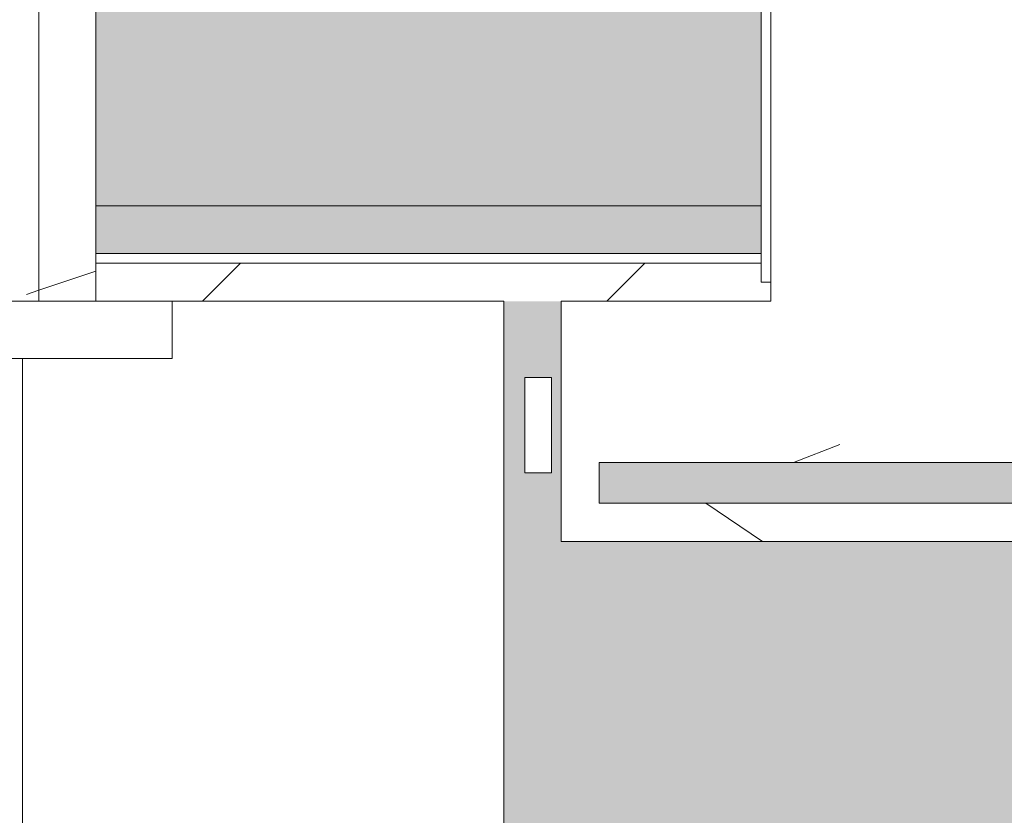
# Model space of a CAD drawing. Header units: millimetres. Extents: x 5980700 to 6194397, y -12939 to 2351883.
# Tile 466 of 587: x 6100236 to 6100495, y -2041 to -1832. Entities that reach past the tile are written whole.
import ezdxf

# ---------------------------------------------------------------- set-up
doc = ezdxf.new("R2010")
doc.units = ezdxf.units.MM
for name, color, linetype, lineweight in [('A-DOOR', 31, 'Continuous', 9), ('A-DOOR-OPNG', 31, 'Continuous', 9), ('A-FLOR-PATT', 8, 'Continuous', 18), ('A-WALL', 113, 'Continuous', 18), ('A-WALL-PATT', 111, 'Continuous', 25), ('S-COLS', 52, 'Continuous', 9)]:
    doc.layers.add(name, color=color, linetype=linetype, lineweight=lineweight)
pattern_1 = [(36.87, (7324.785, -2254.841), (-1249.498511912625, -833.0022321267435), [208.25, -1874.25]), (26.565, (7074.885, -2129.891), (416.5006794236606, 416.5003825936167), [465.661, -465.661]), (18.435, (7074.885, -1921.641), (832.9995359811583, 416.5008561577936), [263.418, -1053.671])]

# ---------------------------------------------------------------- blocks, each defined once
blk = doc.blocks.new('FX-ESQ-INT_PORTA_VISOR-1FL - 92x210cm_100x215cm-1FL-MAD-3_0cmFolha_Maçaneta 01-4268320-PLANTA DE CAIMENTO DE PISOS - 1 PAV_')
at = {"layer": 'A-DOOR', "lineweight": 5}
h = blk.add_hatch(dxfattribs=at)
h.set_pattern_fill('FP_241', color=256, style=0, pattern_type=2)
h.set_pattern_definition(pattern_1)
h.paths.add_polyline_path([(484.9999999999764, 67.50000000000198), (459.9999999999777, 67.50000000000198), (459.999999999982, 37.50000000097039), (449.9999999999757, 37.50000000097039), (449.9999999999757, -67.50000000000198), (484.9999999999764, -67.50000000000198), (484.9999999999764, 57.49999999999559)])
h.paths.add_polyline_path([(-470.0000000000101, 67.50000000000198), (-485.0000000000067, 67.50000000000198), (-485.0000000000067, -67.50000000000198), (-450.0000000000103, -67.50000000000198), (-450.0000000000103, 37.50000000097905), (-460.0000000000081, 37.50000000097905), (-460.0000000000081, 67.50000000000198), (-468.8904034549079, 67.50000000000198)])
at = {"layer": 'A-DOOR-OPNG', "lineweight": 5}
h = blk.add_hatch(dxfattribs=at)
h.set_pattern_fill('FP_241', color=256, style=0, pattern_type=2)
h.set_pattern_definition(pattern_1)
h.paths.add_polyline_path([(499.9999999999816, 67.50000000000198), (484.9999999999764, 67.50000000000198), (484.9999999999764, -67.50000000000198), (499.9999841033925, -67.50000000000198), (499.9999999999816, 57.49999999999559)])
h.paths.add_polyline_path([(-485.0000000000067, 67.50000000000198), (-499.9999999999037, 67.50000000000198), (-500.0000000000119, -67.50000000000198), (-485.0000000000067, -67.50000000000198), (-485.0000000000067, 56.07449794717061)])
at = {"layer": 'A-DOOR', "color": 250, "lineweight": 5}
for p, q in [((-470.0000000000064, 82.50000000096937), (-520.0000000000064, 82.50000000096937)), ((-520.0000000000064, 82.50000000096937), (-520.0000000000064, 67.5000000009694)), ((-520.0000000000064, 67.5000000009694), (-470.0000000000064, 67.5000000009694)), ((-485.0000000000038, 67.50000000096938), (-500.0000000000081, 67.50000000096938)), ((-500.0000000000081, 67.50000000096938), (-500.0000000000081, -67.49999999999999)), ((-485.0000000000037, -67.5), (-485.0000000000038, 67.50000000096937)), ((-460.0000000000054, 67.500000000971), (-485.0000000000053, 67.50000000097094)), ((-485.0000000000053, 67.50000000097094), (-485.0000000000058, -67.4999999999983))]:
    blk.add_line(p, q, dxfattribs=at)
blk = doc.blocks.new('_ARQPWR_Pilar perfil I - _TP01-V232-PLANTA DE CAIMENTO DE PISOS - 1 PAV_')
at = {"layer": 'S-COLS', "lineweight": 5}
blk.add_hatch(color=256, dxfattribs=at).paths.add_polyline_path([(0.8845417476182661, -123.0000000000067), (128.0000000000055, -123.0000000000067), (127.9963650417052, -112.3000000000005), (16.04379473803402, -112.2974296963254), (8.483957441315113, -109.1660425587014), (5.350000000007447, -101.6000000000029), (5.352570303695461, 101.6062052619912), (8.483957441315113, 109.1660425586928), (16.05000000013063, 112.3000000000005), (128.0000000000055, 112.3000000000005), (127.9959809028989, 122.9996158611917), (-127.9999999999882, 122.999999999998), (-127.9999999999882, 112.3000000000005), (-16.04999999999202, 112.3000000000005), (-8.483957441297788, 109.1660425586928), (-5.34999999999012, 101.5999999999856), (-5.34999999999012, -101.6000000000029), (-8.483957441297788, -109.1660425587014), (-17.99808180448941, -112.486194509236), (-17.99808180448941, -123.0000000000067), (-5.34999999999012, -123.0000000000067)])
at = {"layer": 'S-COLS', "color": 90, "lineweight": 5}
for p, q in [((127.9999999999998, 123.0000000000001), (-128.0000000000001, 123.0000000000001)), ((-128.0000000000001, 123.0000000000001), (-128.0000000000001, 112.3000000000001)), ((127.9999999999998, 112.3000000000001), (127.9999999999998, 123.0000000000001)), ((-128.0000000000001, 112.3000000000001), (-16.05000000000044, 112.3000000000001)), ((16.04999999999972, 112.3000000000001), (127.9999999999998, 112.3000000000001)), ((-5.350000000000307, 101.6000000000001), (-5.350000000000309, -101.5999999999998)), ((5.349999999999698, -101.6), (5.349999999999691, 101.6)), ((-16.05000000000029, -112.3), (-17.99808180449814, -112.3)), ((127.9999999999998, -112.3), (16.04999999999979, -112.3)), ((127.9999999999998, -123), (127.9999999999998, -112.3)), ((-17.99808180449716, -123), (127.9999999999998, -123))]:
    blk.add_line(p, q, dxfattribs=at)
for centre, radius, start, end in [((-16.05000000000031, 101.6000000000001), 10.70000000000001, 3.307776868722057e-13, 90.00000000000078), ((16.04999999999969, 101.6000000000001), 10.69999999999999, 90.00000000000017, 180.0000000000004), ((-16.05000000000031, -101.6), 10.7, 270, 7.887775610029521e-13), ((16.04999999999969, -101.6), 10.70000000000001, 180.0000000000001, 270.0000000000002)]:
    blk.add_arc(centre, radius, start, end, dxfattribs=at)
blk = doc.blocks.new('FX-PNC-PILAR-TP3 - FX-PNC-PILAR-TP01-4319920-PLANTA DE CAIMENTO DE PISOS - 1 PAV_')
at = {"layer": 'A-WALL-PATT', "lineweight": 5}
h = blk.add_hatch(dxfattribs=at)
h.set_pattern_fill('FP_108', color=135, style=0, pattern_type=2)
h.set_pattern_definition([(49.99999999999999, (2e-05, -3e-05), (364.3679291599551, -31.87829433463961), [38.1, -419.1]), (355, (2e-05, -3e-05), (-70.48585119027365, 382.1133031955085), [30.48, -335.28]), (100.451, (30.364, -2.657), (293.8850033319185, 350.2333756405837), [32.38, -356.18]), (46.184, (2e-05, 101.6), (542.1584806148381, -84.08582678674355), [57.15, -628.65]), (96.636, (45.18, 94.59299999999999), (474.8048986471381, 494.8554198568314), [48.57, -534.27]), (351.184, (2e-05, 101.6), (474.8101998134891, 494.8500824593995), [45.72, -502.92]), (21, (50.8, 76.2), (303.2284677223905, -204.530461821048), [38.1, -419.1]), (326, (50.8, 76.2), (123.6038908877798, 368.3760440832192), [30.48, -335.28]), (71.45100000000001, (76.069, 59.15600000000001), (426.8341253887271, 163.8427355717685), [32.38, -356.18]), (37.50000000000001, (2e-05, -3e-05), (6.176645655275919, 169.1101515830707), [16.764, -314.452, 16.764, -323.596, -336.55]), (37.50000000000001, (2e-05, -3e-05), (6.176645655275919, 169.1101515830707), [-671.576, 16.764, -319.786]), (7.499999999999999, (2e-05, -3e-05), (133.63887623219, 200.3614940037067), [16.764, -177.292, 16.764, -306.832, -128.27]), (7.499999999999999, (2e-05, -3e-05), (133.63887623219, 200.3614940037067), [-517.6519999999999, 16.764, -111.506]), (327.5, (-113.284, -3e-05), (271.1818188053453, -11.45836264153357), [16.764, -110.236, 16.764, -379.476, -525.78]), (327.5, (-113.284, -3e-05), (271.1818188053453, -11.45836264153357), [-523.24, 16.764, -509.016]), (317.5, (-164.084, -3e-05), (296.2585102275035, 50.85284694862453), [16.764, -148.336, 16.764, -246.38, -373.38]), (317.5, (-164.084, -3e-05), (296.2585102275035, 50.85284694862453), [-428.244, 16.764, -356.616])])
h.paths.add_polyline_path([(8389.379718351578, -1968.841821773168), (8389.379718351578, -1702.841821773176), (8113.379718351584, -1702.841821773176), (8113.37971835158, -1770.841032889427), (8168.385271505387, -1770.841032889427), (8168.385271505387, -1905.841032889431), (8113.379718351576, -1905.841032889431), (8113.379718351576, -1968.841821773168), (8383.385271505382, -1968.841821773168)])
h.paths.add_polyline_path([(8142.134328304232, -1958.841849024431), (8123.383353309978, -1958.841821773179), (8123.383353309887, -1948.141821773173), (8235.333353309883, -1948.141821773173), (8242.899395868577, -1945.007864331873), (8246.033353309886, -1937.441821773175), (8245.384289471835, -1732.674843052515), (8242.899395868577, -1726.675779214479), (8235.333353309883, -1723.541821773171), (8123.383353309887, -1723.541821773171), (8123.383353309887, -1712.841821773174), (8379.38335330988, -1712.841821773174), (8379.379718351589, -1723.541821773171), (8267.4271480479, -1723.544392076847), (8259.86731075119, -1726.675779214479), (8256.733353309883, -1734.241821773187), (8257.382417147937, -1939.008800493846), (8259.86731075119, -1945.007864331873), (8267.431595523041, -1948.141093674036), (8379.38335330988, -1948.149346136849), (8379.379718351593, -1958.841821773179), (8147.731617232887, -1958.841849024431)])
at = {"layer": 'A-WALL', "color": 130, "lineweight": 9}
blk.add_line((8168.385271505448, -1770.841032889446), (8168.385271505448, -1900.841032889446), dxfattribs=at)
at = {"layer": 'A-WALL', "color": 250, "lineweight": 5}
for p, q in [((8168.385271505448, -1900.841032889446), (8168.385271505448, -1905.841032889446)), ((8168.385271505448, -1905.841032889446), (8113.379718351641, -1905.841032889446))]:
    blk.add_line(p, q, dxfattribs=at)
blk = doc.blocks.new('BE-PMSa-MOD-ARQ-CONEXAODOFUTURO-EX-000-R_rvt-2-PLANTA DE CAIMENTO DE PISOS - 1 PAV_')
at = {"layer": 'A-FLOR-PATT', "lineweight": 5}
h = blk.add_hatch(dxfattribs=at)
h.set_pattern_fill('FP_2', color=135, style=0, pattern_type=2)
h.set_pattern_definition([(0, (0, 0), (812.8, 203.2), [33.528, -576.072, 33.528, -576.072, -3251.2]), (0, (0, 0), (812.8, 203.2), [-1219.2, 33.528, -1185.672, 33.528, -576.072, -1422.4]), (0, (0, 0), (812.8, 203.2), [-3048, 33.528, -372.872, 33.528, -982.472]), (120, (304.8, 101.6), (-582.3763620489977, 602.3054481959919), [33.52799999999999, -576.0719999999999, 33.52799999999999, -576.0719999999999, -3251.199999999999]), (120, (304.8, 101.6), (-582.3763620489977, 602.3054481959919), [-1219.2, 33.52799999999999, -1185.672, 33.52799999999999, -576.0719999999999, -1422.4]), (120, (304.8, 101.6), (-582.3763620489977, 602.3054481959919), [-3048, 33.52799999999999, -372.8719999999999, 33.52799999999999, -982.4719999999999]), (240, (406.4, 508), (-230.4236379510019, -805.5054481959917), [33.528, -576.072, 33.528, -576.072, -3251.2]), (240, (406.4, 508), (-230.4236379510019, -805.5054481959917), [-1219.2, 33.528, -1185.672, 33.528, -576.072, -1422.4]), (240, (406.4, 508), (-230.4236379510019, -805.5054481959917), [-3048, 33.528, -372.872, 33.528, -982.472])])
h.paths.add_polyline_path([(8198.385271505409, -8230.841005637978), (8244.624684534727, -8230.841005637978), (8242.899379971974, -8226.675751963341), (8233.385255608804, -8223.541794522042), (8165.885255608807, -8223.541794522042), (8165.885255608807, -8230.841005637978), (8194.83386235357, -8230.841005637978)])
h.paths.add_polyline_path([(8258.141990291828, -8230.841005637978), (8296.785154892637, -8230.841005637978), (8296.785154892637, -8223.541794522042), (8267.43333741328, -8223.541794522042), (8259.867294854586, -8226.675751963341), (8258.385255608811, -8230.253711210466)])
h.paths.add_polyline_path([(8294.949260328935, -8212.841794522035), (8296.785154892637, -8212.825683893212), (8296.785154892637, -8202.841794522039), (8165.885255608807, -8202.841794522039), (8165.885255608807, -8212.841794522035), (8267.43333741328, -8212.841794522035)])
h.paths.add_polyline_path([(-1648.606898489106, -8192.825683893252), (-1636.114829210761, -8192.825683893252), (-1636.114829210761, -8187.825683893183), (-1668.614845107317, -8187.825683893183), (-1668.614845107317, -8192.825683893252), (-1648.614845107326, -8192.825683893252)])
h.paths.add_polyline_path([(5378.985140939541, -8187.825683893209), (5451.585154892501, -8187.825683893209), (5451.585154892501, -8140.841005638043), (5108.239724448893, -8140.841005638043), (5110.399038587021, -8152.609861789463), (5113.389167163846, -8157.152081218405), (5116.877419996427, -8187.8256838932), (5348.985140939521, -8187.825683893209)])
h.paths.add_polyline_path([(2553.460559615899, -8187.8256838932), (2633.592861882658, -8187.8256838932), (2637.378316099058, -8156.700611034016), (2641.459288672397, -8149.295665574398), (2641.232800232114, -8140.841005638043), (2321.385126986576, -8140.841005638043), (2321.385126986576, -8187.8256838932), (2458.98514093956, -8187.8256838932)])
h.paths.add_polyline_path([(3678.692875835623, -8187.8256838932), (3682.478330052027, -8156.700611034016), (3686.559302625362, -8149.295665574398), (3686.332814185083, -8140.841005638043), (3346.385126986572, -8140.841005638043), (3346.385126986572, -8187.8256838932), (3670.695847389, -8187.8256838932)])
h.paths.add_polyline_path([(4746.292889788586, -8187.8256838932), (4750.07834400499, -8156.700611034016), (4754.15931657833, -8149.295665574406), (4753.932828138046, -8140.841005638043), (4411.585154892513, -8140.841005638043), (4411.585154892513, -8187.8256838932), (4738.295861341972, -8187.8256838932)])
h.paths.add_polyline_path([(2076.383337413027, -8187.8256838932), (2161.385142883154, -8187.8256838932), (2161.385142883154, -7976.699194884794), (2157.365123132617, -7978.36434158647), (2144.424170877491, -7980.068050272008), (2131.483218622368, -7978.36434158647), (2119.424170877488, -7973.369320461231), (2109.067606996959, -7965.421793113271), (2101.12290068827, -7955.068050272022), (2096.127879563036, -7943.009002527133), (2094.424170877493, -7930.068050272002), (2096.127879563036, -7917.127098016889), (2101.122900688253, -7905.068050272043), (2111.807582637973, -7892.611193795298), (2119.424170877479, -7886.7667800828), (2131.483218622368, -7881.771758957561), (2144.424170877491, -7880.068050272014), (2161.385142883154, -7881.771758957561), (2161.385142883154, -7700.402749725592), (2157.414070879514, -7705.577951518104), (2148.610860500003, -7711.966817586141), (2140.603280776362, -7715.283665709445), (2130.89756658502, -7716.561447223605), (2121.191852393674, -7715.283665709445), (2111.807582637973, -7711.276521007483), (2104.381062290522, -7705.577951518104), (2098.421613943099, -7697.811447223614), (2094.67534809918, -7688.767161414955), (2093.39756658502, -7679.061447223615), (2094.67534809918, -7669.355733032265), (2098.421613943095, -7660.311447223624), (2104.381062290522, -7652.544942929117), (2112.147566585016, -7646.585494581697), (2121.191852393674, -7642.839228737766), (2130.89756658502, -7641.561447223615), (2140.603280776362, -7642.839228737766), (2149.64756658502, -7646.585494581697), (2157.414070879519, -7652.544942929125), (2161.385142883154, -7657.720144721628), (2161.385142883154, -7212.825683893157), (2006.385126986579, -7212.825683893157), (2006.385126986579, -8187.825683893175)])
h.paths.add_polyline_path([(4381.585154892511, -8187.8256838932), (4381.585154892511, -8140.841005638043), (4040.63971049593, -8140.841005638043), (4042.799024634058, -8152.609861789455), (4045.789153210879, -8157.152081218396), (4049.277406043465, -8187.8256838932), (4320.072467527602, -8187.8256838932)])
h.paths.add_polyline_path([(3004.177392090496, -8187.8256838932), (3316.385126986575, -8187.8256838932), (3316.385126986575, -8140.841005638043), (2995.539696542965, -8140.841005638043), (2997.699010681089, -8152.609861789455), (3000.689139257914, -8157.152081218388)])
h.paths.add_polyline_path([(1896.383337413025, -8187.825683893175), (1896.385126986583, -7212.825683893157), (1746.385126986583, -7212.825683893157), (1746.385126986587, -8187.825683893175)])
h.paths.add_polyline_path([(1820.846114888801, -7980.068050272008), (1807.90516263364, -7978.364341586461), (1795.846114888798, -7973.369320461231), (1785.489551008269, -7965.421793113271), (1777.544844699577, -7955.068050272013), (1772.549823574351, -7943.009002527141), (1770.846114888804, -7930.068050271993), (1772.549823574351, -7917.127098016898), (1777.544844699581, -7905.068050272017), (1785.490775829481, -7894.712711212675), (1795.846114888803, -7886.766780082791), (1807.905162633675, -7881.77175895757), (1820.846114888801, -7880.068050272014), (1833.787067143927, -7881.771758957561), (1845.846114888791, -7886.766780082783), (1856.201453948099, -7894.712711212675), (1864.14738507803, -7905.068050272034), (1869.142406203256, -7917.127098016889), (1870.846114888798, -7930.068050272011), (1869.142406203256, -7943.009002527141), (1864.147385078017, -7955.068050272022), (1856.201453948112, -7965.423389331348), (1845.846114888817, -7973.369320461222), (1833.787067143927, -7978.36434158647)])
h.paths.add_polyline_path([(1817.585142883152, -7757.156967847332), (1811.114666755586, -7756.305113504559), (1805.085142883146, -7753.807602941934), (1799.907473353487, -7749.834637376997), (1795.934507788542, -7744.656967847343), (1793.436997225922, -7738.627443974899), (1792.585142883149, -7732.15696784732), (1793.436997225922, -7725.686491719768), (1795.934507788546, -7719.656967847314), (1799.907473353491, -7714.479298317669), (1805.08514288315, -7710.506332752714), (1811.114666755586, -7708.008822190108), (1817.585142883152, -7707.156967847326), (1824.055619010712, -7708.008822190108), (1830.085142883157, -7710.506332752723), (1835.262812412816, -7714.479298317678), (1839.235777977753, -7719.656967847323), (1841.733288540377, -7725.686491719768), (1842.585142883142, -7732.15696784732), (1841.733288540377, -7738.62744397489), (1839.235777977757, -7744.656967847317), (1835.26281241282, -7749.834637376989), (1830.085142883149, -7753.807602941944), (1824.055619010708, -7756.305113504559)])
h.paths.add_polyline_path([(2130.941511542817, -7575.784848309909), (2124.471035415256, -7574.932993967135), (2118.44151154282, -7572.43548340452), (2113.263842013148, -7568.462517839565), (2109.290876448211, -7563.284848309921), (2106.793365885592, -7557.255324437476), (2105.941511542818, -7550.784848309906), (2106.793365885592, -7544.314372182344), (2109.290876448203, -7538.284848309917), (2113.263842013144, -7533.107178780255), (2118.44151154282, -7529.134213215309), (2124.4710354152, -7526.63670265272), (2130.941511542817, -7525.784848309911), (2137.411987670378, -7526.636702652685), (2143.441511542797, -7529.134213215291), (2148.619181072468, -7533.107178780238), (2152.592146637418, -7538.2848483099), (2155.089657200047, -7544.314372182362), (2155.941511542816, -7550.784848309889), (2155.089657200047, -7557.255324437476), (2152.592146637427, -7563.284848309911), (2148.619181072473, -7568.462517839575), (2143.441511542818, -7572.43548340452), (2137.411987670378, -7574.932993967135)])
h.paths.add_polyline_path([(8108.385255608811, -3795.325683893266), (8113.379702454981, -3795.325683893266), (8113.379702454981, -3738.197439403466), (8098.385255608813, -3738.197439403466), (8098.385255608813, -3795.325683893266)])
h.paths.add_polyline_path([(-4316.617820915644, -3775.841005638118), (-4296.617820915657, -3775.841005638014), (-4296.617820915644, -3648.541794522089), (-4406.616662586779, -3648.541794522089), (-4406.61302762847, -3637.841794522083), (-4296.617820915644, -3637.841794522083), (-4296.617820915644, -3627.841794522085), (-4416.616662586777, -3627.841794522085), (-4416.616662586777, -3775.841005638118), (-4406.617820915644, -3775.841005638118)])
h.paths.add_polyline_path([(3921.065046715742, -3730.84100563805), (4026.385126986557, -3730.84100563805), (4025.637149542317, -3553.341032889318), (3876.385126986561, -3553.341032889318), (3876.385126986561, -3730.84100563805), (3897.76875540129, -3730.84100563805)])
h.paths.add_polyline_path([(-92.06445869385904, -3730.841005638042), (26.38512698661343, -3730.841005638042), (26.38512698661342, -3568.341032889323), (-123.6148730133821, -3568.341032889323), (-123.6148730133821, -3730.841005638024), (-96.45730225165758, -3730.841005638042)])
h.paths.add_polyline_path([(-43.76816737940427, -3669.728804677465), (-56.70911963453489, -3668.02509599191), (-70.56881429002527, -3661.648389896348), (-79.12350643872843, -3655.084143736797), (-87.06943756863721, -3644.728804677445), (-92.06445869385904, -3632.66975693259), (-93.76816737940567, -3619.728804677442), (-92.06445869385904, -3606.78785242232), (-87.06943756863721, -3594.728804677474), (-79.12350643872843, -3584.373465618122), (-68.76816737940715, -3576.427534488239), (-56.70911963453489, -3571.432513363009), (-43.76816737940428, -3569.728804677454), (-30.82721512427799, -3571.432513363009), (-18.76816737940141, -3576.427534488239), (-8.41282832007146, -3584.37346561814), (-0.4668971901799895, -3594.728804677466), (4.528123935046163, -3606.78785242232), (6.231832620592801, -3619.728804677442), (4.528123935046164, -3632.66975693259), (-0.4668971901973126, -3644.72880467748), (-8.412828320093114, -3655.084143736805), (-18.76816737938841, -3663.03007486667), (-30.82721512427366, -3668.02509599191)])
h.paths.add_polyline_path([(3946.065046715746, -3669.728536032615), (3933.124094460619, -3668.024827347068), (3919.264749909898, -3661.648389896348), (3910.709707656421, -3655.083875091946), (3902.763776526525, -3644.728536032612), (3897.76875540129, -3632.669488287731), (3896.065046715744, -3619.728536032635), (3897.76875540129, -3606.787583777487), (3902.763776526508, -3594.728536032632), (3910.709707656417, -3584.373196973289), (3921.06504671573, -3576.427265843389), (3933.124094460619, -3571.432244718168), (3946.065046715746, -3569.728536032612), (3959.005998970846, -3571.432244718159), (3971.065046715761, -3576.427265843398), (3981.420385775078, -3584.373196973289), (3989.366316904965, -3594.728536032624), (3994.361338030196, -3606.787583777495), (3996.065046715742, -3619.728536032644), (3994.361338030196, -3632.669488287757), (3989.366316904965, -3644.728536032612), (3981.420385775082, -3655.083875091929), (3971.065046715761, -3663.029806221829), (3959.005998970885, -3668.024827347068)])
h.paths.add_polyline_path([(-123.6148730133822, -3503.341032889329), (26.38512698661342, -3503.341032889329), (26.38512698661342, -3473.341005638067), (-123.6148730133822, -3473.341005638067)])
h.paths.add_polyline_path([(4026.385126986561, -3488.341032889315), (4025.637149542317, -3473.341005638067), (3876.385126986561, -3473.341005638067), (3876.385126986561, -3488.341032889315), (4025.637149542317, -3488.341032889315)])
h.paths.add_polyline_path([(-4301.617820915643, -1968.841794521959), (-4296.617820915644, -1968.841794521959), (-4296.617820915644, -1958.841794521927), (-4406.616662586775, -1958.841794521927), (-4406.493061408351, -1948.14179452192), (-4296.617820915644, -1948.14179452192), (-4296.617820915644, -1925.84100563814), (-4416.616662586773, -1925.84100563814), (-4416.616662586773, -1968.841794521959), (-4301.783127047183, -1968.841794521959)])
h.paths.add_polyline_path([(8168.385255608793, -1900.841005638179), (8168.385255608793, -1770.841005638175), (8165.88525560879, -1770.841005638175), (8165.88525560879, -1900.841005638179)])
h.paths.add_polyline_path([(-4419.117820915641, -1895.841005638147), (-4419.128682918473, -1893.341005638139), (-4421.617820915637, -1893.341005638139), (-4421.617820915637, -1895.841005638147), (-4419.125062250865, -1895.841005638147)])
h.paths.add_polyline_path([(-4263.914093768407, 107.8896399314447), (-4263.614845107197, 107.8896399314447), (-4263.81434421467, 110.3896399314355), (-4266.114845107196, 110.3896399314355), (-4266.114845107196, 107.8896399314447)])
h.paths.add_polyline_path([(-1568.633892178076, 115.3896399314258), (164.3857207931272, 115.3896399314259), (164.3857207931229, 134.1589943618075), (-1658.61484510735, 134.1589943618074), (-1658.61484510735, 115.3896399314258)])
h.paths.add_polyline_path([(-3335.24580008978, 1809.158994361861), (-3291.114845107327, 1809.158994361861), (-3291.114845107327, 1833.640541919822), (-3541.114845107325, 1833.441172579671), (-3541.11484510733, 1809.158994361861)])
h.paths.add_polyline_path([(4526.785154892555, 4484.158994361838), (4526.785154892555, 4486.658994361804), (4096.785154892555, 4486.658994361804), (4096.785154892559, 4484.158994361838), (4525.535154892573, 4484.158994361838)])
h = blk.add_hatch(dxfattribs=at)
h.set_pattern_fill('FP_191', color=71, style=0, pattern_type=2)
h.set_pattern_definition([(270, (7686.785, -4155.840999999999), (450, 2.755455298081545e-14), []), (0, (7686.785, -4155.840999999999), (0, 450), [])])
h.paths.add_polyline_path([(7916.38515489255, -8187.825683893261), (8098.385255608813, -8187.825683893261), (8098.385255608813, -1905.841005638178), (8011.385154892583, -1905.841005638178), (8011.385154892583, -1920.841005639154), (7961.385154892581, -1920.841005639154), (7961.385154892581, -1905.841005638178), (7951.38515489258, -1905.841005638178), (7951.38515489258, -2745.841005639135), (7961.385154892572, -2745.841005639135), (7961.385154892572, -2756.841005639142), (7981.390221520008, -2756.841005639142), (7981.390221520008, -2645.841005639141), (8000.390221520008, -2645.841005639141), (8000.390221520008, -2775.841005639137), (7961.385154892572, -2775.841005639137), (7961.385154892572, -2785.841005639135), (7951.38515489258, -2785.841005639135), (7951.38515489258, -2825.841005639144), (7921.385154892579, -2825.841005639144), (7921.385154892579, -2785.841005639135), (7911.38515489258, -2785.841005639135), (7911.38515489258, -2775.841005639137), (7872.380088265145, -2775.841005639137), (7872.380088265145, -2645.841005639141), (7891.380088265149, -2645.841005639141), (7892.385154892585, -2756.841005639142), (7911.38515489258, -2756.841005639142), (7911.38515489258, -2745.841005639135), (7921.385154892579, -2745.841005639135), (7921.385154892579, -1905.841005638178), (7021.385154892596, -1905.841005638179), (7021.385154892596, -1920.841005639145), (6971.385154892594, -1920.841005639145), (6971.385154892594, -1905.841005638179), (5601.585154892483, -1905.841005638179), (5601.585154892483, -7587.825683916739), (7201.585153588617, -7587.825683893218), (7201.585154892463, -8187.825683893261), (7853.296283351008, -8187.825683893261)])
h.paths.add_polyline_path([(7027.869240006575, -7930.811726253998), (7028.336007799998, -7933.731284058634), (7027.849372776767, -7931.066155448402)])
h.paths.add_polyline_path([(7028.822642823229, -7922.756104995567), (7028.336007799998, -7929.318735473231), (7028.455644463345, -7925.85699764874), (7028.656041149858, -7924.163778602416)])
h.paths.add_polyline_path([(6943.970693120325, -8008.756104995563), (6960.663505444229, -8007.062332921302), (6969.990329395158, -8004.700681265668), (6985.303801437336, -7998.115267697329), (6994.801028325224, -7992.05256955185), (7005.228774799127, -7983.035339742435), (7013.595654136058, -7973.141343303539), (7020.128926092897, -7962.577298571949), (7024.025835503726, -7954.175433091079), (7025.000465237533, -7949.805249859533), (7026.809916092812, -7945.64203949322), (7029.408251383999, -7932.040440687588), (7029.396667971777, -7922.756104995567), (7025.972038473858, -7922.756104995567), (7022.296607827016, -7942.638487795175), (7018.437772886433, -7956.53758492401), (7012.252928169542, -7967.859029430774), (7004.038710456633, -7979.059894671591), (7001.701266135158, -7980.751423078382), (6994.651701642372, -7985.11522233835), (6995.597587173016, -7985.798565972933), (6988.260337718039, -7991.51158271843), (6975.390021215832, -7998.42823031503), (6959.264884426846, -8003.587853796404), (6943.970693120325, -8007.121419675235), (6943.970693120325, -8008.515631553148)])
h.paths.add_polyline_path([(6541.915066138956, -8006.654651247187), (6538.995514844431, -8007.121419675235), (6541.660645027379, -8006.634784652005)])
h.paths.add_polyline_path([(6549.970693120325, -8007.608054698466), (6543.408060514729, -8007.121419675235), (6545.9014164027, -8007.12644569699)])
h.paths.add_polyline_path([(6549.970693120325, -8008.756104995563), (6549.970693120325, -8004.757450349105), (6530.088310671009, -8001.082019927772), (6516.189212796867, -7997.223184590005), (6504.867768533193, -7991.038340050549), (6493.666903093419, -7982.82412211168), (6491.906731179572, -7980.338736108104), (6487.61157503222, -7973.437113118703), (6486.928232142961, -7974.382999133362), (6481.21521441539, -7967.045748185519), (6474.29856781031, -7954.17543309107), (6469.138944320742, -7938.050295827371), (6465.605378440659, -7922.756104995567), (6463.970693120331, -7922.756104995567), (6465.118743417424, -7936.564708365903), (6468.582535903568, -7950.36589556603), (6474.611530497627, -7964.089213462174), (6480.674228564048, -7973.58644020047), (6489.691459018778, -7984.01418731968), (6499.585454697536, -7992.381065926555), (6510.149499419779, -7998.91433790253), (6518.551365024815, -8002.81124737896), (6522.360902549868, -8003.406829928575), (6527.08475797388, -8005.595327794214), (6541.279579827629, -8008.260503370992), (6543.543905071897, -8008.515631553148)])
h.paths.add_polyline_path([(6528.59626115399, -8002.526574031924), (6529.300745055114, -8001.661391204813), (6529.866640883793, -8001.915942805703)])
h.paths.add_polyline_path([(6988.260337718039, -7991.51158271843), (6988.067900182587, -7990.340421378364), (6988.067900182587, -7991.462676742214)])
h.paths.add_polyline_path([(6477.137134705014, -7964.089213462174), (6474.459919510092, -7960.070106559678), (6476.12965090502, -7962.229325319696)])
h.paths.add_polyline_path([(6727.970693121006, -7948.243744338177), (6727.970693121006, -7947.190196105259), (6718.490491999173, -7942.818698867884), (6712.017884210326, -7938.492665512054), (6704.108175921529, -7931.016802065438), (6697.658099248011, -7921.986306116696), (6692.887303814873, -7911.314761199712), (6690.941226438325, -7903.97982751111), (6690.074567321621, -7891.259340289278), (6691.184805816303, -7881.996746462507), (6695.203106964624, -7869.782384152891), (6698.868930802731, -7862.973039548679), (6706.983368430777, -7852.969269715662), (6713.785480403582, -7847.221105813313), (6723.590958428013, -7841.586634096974), (6733.719679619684, -7838.129851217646), (6742.483753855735, -7836.713548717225), (6752.322257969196, -7836.762127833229), (6764.779349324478, -7839.422715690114), (6775.450894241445, -7844.193511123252), (6781.923502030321, -7848.519544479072), (6789.833210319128, -7855.995407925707), (6796.283286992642, -7865.025903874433), (6801.05408242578, -7875.697448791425), (6803.00015980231, -7883.032382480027), (6803.866818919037, -7895.752869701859), (6802.75658042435, -7905.015463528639), (6798.890164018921, -7916.88583968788), (6795.072455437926, -7924.039170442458), (6786.958017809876, -7934.042940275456), (6780.15590583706, -7939.791104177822), (6790.392640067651, -7931.906756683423), (6797.995000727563, -7920.966055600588), (6801.794754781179, -7912.248255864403), (6803.983132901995, -7904.163577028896), (6804.970693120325, -7893.506104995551), (6803.727541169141, -7881.761923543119), (6799.830255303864, -7869.782384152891), (6795.433069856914, -7861.731875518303), (6789.094201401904, -7853.692748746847), (6781.320867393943, -7846.808291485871), (6770.034558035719, -7840.355187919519), (6761.807510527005, -7837.476638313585), (6752.322257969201, -7835.753522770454), (6741.61912827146, -7835.753522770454), (6728.228542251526, -7838.682043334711), (6719.510742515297, -7842.481797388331), (6711.056868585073, -7848.019123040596), (6703.548746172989, -7855.105453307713), (6695.94638551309, -7866.046154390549), (6692.146631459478, -7874.763954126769), (6689.958253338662, -7882.848632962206), (6688.970693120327, -7893.50610499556), (6690.062905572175, -7904.608531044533), (6694.274497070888, -7917.599814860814), (6698.508316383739, -7925.280334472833), (6706.290553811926, -7934.762830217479), (6712.620518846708, -7940.203918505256), (6723.906828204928, -7946.657022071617), (6726.37991814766, -7947.710570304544)])
h.paths.add_polyline_path([(6467.473018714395, -7939.448917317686), (6466.673795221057, -7938.516728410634), (6467.24300379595, -7938.019834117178)])
h.paths.add_polyline_path([(6727.970693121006, -7930.335683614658), (6727.970693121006, -7930.173947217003), (6726.018676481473, -7929.300789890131)])
h.paths.add_polyline_path([(6465.118743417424, -7748.756104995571), (6465.605378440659, -7742.193472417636), (6465.594144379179, -7744.739282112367)])
h.paths.add_polyline_path([(6464.885826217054, -7748.756104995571), (6467.969347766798, -7748.756104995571), (6471.644778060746, -7728.873722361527), (6475.492508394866, -7714.991329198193), (6481.544175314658, -7703.889111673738), (6489.90267790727, -7692.452312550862), (6492.24012178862, -7690.760785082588), (6499.773380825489, -7686.002267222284), (6498.343799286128, -7685.713644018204), (6505.68105095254, -7680.000625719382), (6518.551365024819, -7673.083979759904), (6534.676502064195, -7667.92435632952), (6549.970693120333, -7664.390790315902), (6549.970693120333, -7662.756104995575), (6533.590161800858, -7664.390790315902), (6522.360902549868, -7667.367947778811), (6509.260021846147, -7673.06797471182), (6497.995516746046, -7680.304571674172), (6488.7126088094, -7688.476872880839), (6480.674228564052, -7697.925769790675), (6474.28256283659, -7708.045433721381), (6468.582535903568, -7721.146314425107), (6466.12689267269, -7729.619304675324), (6464.21116656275, -7742.329316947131), (6464.544718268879, -7748.756104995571)])
h.paths.add_polyline_path([(6943.970693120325, -7663.904155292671), (6950.533325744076, -7664.390790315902), (6948.039969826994, -7664.385764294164)])
h.paths.add_polyline_path([(6968.210122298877, -7671.267324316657), (6972.107114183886, -7673.629719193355), (6968.949421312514, -7671.627246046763)])
h.paths.add_polyline_path([(7027.084873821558, -7748.756104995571), (7029.942573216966, -7748.004584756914), (7028.796484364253, -7734.809250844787), (7025.35885033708, -7721.146314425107), (7019.329855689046, -7707.422996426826), (7012.626915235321, -7697.058272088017), (7004.231182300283, -7687.479277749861), (6994.600157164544, -7679.311390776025), (6984.681364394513, -7673.067974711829), (6975.390021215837, -7668.700962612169), (6960.244990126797, -7664.370689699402), (6950.397481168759, -7662.996578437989), (6943.970693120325, -7663.904155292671), (6943.970693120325, -7666.754759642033), (6948.7587101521, -7666.754759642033), (6950.444846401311, -7667.534717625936), (6953.551885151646, -7666.754759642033), (6960.589839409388, -7669.02299309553), (6969.319638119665, -7671.012436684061), (6971.236746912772, -7671.31327545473), (6987.391183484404, -7679.10829433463), (6993.59568926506, -7684.101957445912), (6992.79025341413, -7684.622774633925), (7004.966526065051, -7694.929891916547), (7009.496526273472, -7701.572066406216), (7008.533995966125, -7698.894413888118), (7011.383670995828, -7701.711447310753), (7019.69790229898, -7717.408269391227), (7021.459473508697, -7724.516676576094), (7026.149954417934, -7746.542533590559), (7026.970693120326, -7748.756104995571)])
h.paths.add_polyline_path([(6470.917404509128, -7728.873722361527), (6470.603734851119, -7726.32099694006), (6471.065407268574, -7728.08615275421), (6470.921665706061, -7728.851047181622)])
h.paths.add_polyline_path([(6481.519159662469, -7699.476724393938), (6481.544175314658, -7697.944535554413), (6481.544175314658, -7699.447329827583)])
h.paths.add_polyline_path([(6493.996252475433, -7686.002267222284), (6496.35057016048, -7683.012669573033), (6494.335398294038, -7685.713644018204)])
h.paths.add_polyline_path([(6495.302564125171, -7667.483403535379), (6506.97069312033, -7660.758125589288), (6496.35057016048, -7666.679240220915)])
h.paths.add_polyline_path([(6526.959271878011, -7667.397096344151), (6528.337352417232, -7666.265175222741), (6528.337352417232, -7667.028782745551)])
h.paths.add_polyline_path([(6995.960500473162, -7665.724088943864), (6990.937093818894, -7662.451445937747), (6992.585154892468, -7663.721403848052)])
h.paths.add_polyline_path([(6516.809116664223, -7656.573605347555), (6530.833892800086, -7652.689973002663), (6518.551365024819, -7655.851942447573)])
h.paths.add_polyline_path([(6975.169969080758, -7655.920489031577), (6964.802091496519, -7652.79784745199), (6971.580483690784, -7654.725793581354)])
h.paths.add_polyline_path([(6539.632550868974, -7651.365627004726), (6549.970693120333, -7650.756104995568), (6542.137249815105, -7651.035877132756)])
at = {"layer": 'A-WALL', "lineweight": 5}
h = blk.add_hatch(color=9, dxfattribs=at)
h.paths.add_polyline_path([(8113.379702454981, -1893.341005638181), (8165.88525560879, -1893.341005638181), (8165.88525560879, -1880.841005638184), (7991.385170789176, -1880.841032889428), (7991.385170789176, -1893.341005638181), (8110.423600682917, -1893.341005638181)])
h.paths.add_polyline_path([(6086.684375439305, -1893.341005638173), (6991.385154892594, -1892.321597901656), (6991.385154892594, -1880.841005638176), (5591.585154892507, -1880.841005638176), (5591.585154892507, -1893.341005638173), (5792.249057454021, -1893.341005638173)])
h = blk.add_hatch(color=50, dxfattribs=at)
h.paths.add_polyline_path([(8113.379702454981, -3738.197439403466), (8113.379702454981, -3627.841794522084), (8233.385255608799, -3627.841794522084), (8233.385255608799, -1968.841794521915), (8113.379702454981, -1968.841794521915), (8113.379702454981, -1905.841005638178), (8098.385255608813, -1905.841005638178), (8098.385255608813, -3738.197439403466), (8110.885255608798, -3738.197439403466)])
h.paths.add_polyline_path([(8225.885255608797, -3648.54179452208), (8233.385255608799, -3648.355600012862), (8233.385255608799, -3637.841794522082), (8123.383337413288, -3637.841794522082), (8123.385255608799, -3648.541594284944), (8225.791675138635, -3648.54179452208)])
h.paths.add_polyline_path([(8233.38525560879, -1958.841794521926), (8233.38525560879, -1948.14179452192), (8123.383337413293, -1948.14179452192), (8123.383337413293, -1958.841794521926), (8225.885255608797, -1958.841794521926)])
h.paths.add_polyline_path([(8110.760028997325, -1950.841005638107), (8103.88515489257, -1950.841005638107), (8103.88515489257, -1925.841005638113), (8110.885255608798, -1925.841005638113), (8110.885255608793, -1950.841005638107)])
at = {"layer": 'A-WALL-PATT', "lineweight": 5}
h = blk.add_hatch(color=9, dxfattribs=at)
h.paths.add_polyline_path([(8103.88515489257, -1880.841005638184), (8165.88525560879, -1880.841005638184), (8165.88525560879, -1790.841005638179), (7991.385154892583, -1790.841005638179), (7991.385154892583, -1880.841005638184), (8098.385255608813, -1880.841005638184)])
h.paths.add_polyline_path([(6307.510863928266, -1880.841005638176), (6991.385154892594, -1880.841005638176), (6991.385154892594, -1790.841005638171), (5571.585154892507, -1790.841005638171), (5571.585154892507, -1880.841005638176), (6233.902034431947, -1880.841005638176)])
h = blk.add_hatch(dxfattribs=at)
h.set_pattern_fill('FP_16', color=135, style=0, pattern_type=2)
h.set_pattern_definition([(0, (0, 0), (203.2, 50.8), [16.764, -135.636, 16.764, -135.636, -812.8]), (0, (0, 0), (203.2, 50.8), [-304.8, 16.764, -288.036, 16.764, -135.636, -355.6]), (0, (0, 0), (203.2, 50.8), [-762, 16.764, -84.836, 16.764, -237.236]), (120, (76.2, 25.4), (-145.5940905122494, 150.576362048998), [16.764, -135.636, 16.764, -135.636, -812.7999999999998]), (120, (76.2, 25.4), (-145.5940905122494, 150.576362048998), [-304.8, 16.764, -288.0359999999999, 16.764, -135.636, -355.6]), (120, (76.2, 25.4), (-145.5940905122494, 150.576362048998), [-761.9999999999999, 16.764, -84.83599999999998, 16.764, -237.236]), (240, (101.6, 127), (-57.60590948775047, -201.3763620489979), [16.764, -135.636, 16.764, -135.636, -812.8]), (240, (101.6, 127), (-57.60590948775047, -201.3763620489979), [-304.8, 16.764, -288.036, 16.764, -135.636, -355.6]), (240, (101.6, 127), (-57.60590948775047, -201.3763620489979), [-762, 16.764, -84.836, 16.764, -237.236])])
h.paths.add_polyline_path([(8165.88525560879, -1895.841005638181), (8165.88525560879, -1893.341005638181), (7991.385170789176, -1893.341005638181), (7991.385170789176, -1895.841005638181), (8147.731601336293, -1895.841005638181)])
h.paths.add_polyline_path([(6197.098756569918, -1895.841005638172), (6991.385154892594, -1895.841005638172), (6991.385154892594, -1893.341005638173), (5591.585154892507, -1893.341005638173), (5591.585154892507, -1895.841005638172), (6160.293204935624, -1895.841005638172)])
h = blk.add_hatch(dxfattribs=at)
h.set_pattern_fill('FP_14', color=252, style=0, pattern_type=2)
h.set_pattern_definition([(45, (0, 0), (-53.03300858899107, 53.03300858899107), [])])
h.paths.add_polyline_path([(8123.383337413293, -1905.841005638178), (8168.385255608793, -1905.841005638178), (8168.385255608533, -1900.841005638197), (8165.88525560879, -1900.841005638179), (8165.88525560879, -1895.841005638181), (7991.385170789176, -1895.841005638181), (7991.385170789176, -1905.841005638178), (8116.385142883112, -1905.841005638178)])
h.paths.add_polyline_path([(6675.555011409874, -1905.841005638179), (6991.385154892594, -1905.841005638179), (6991.385154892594, -1895.841005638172), (5601.585154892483, -1895.841005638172), (5601.585154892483, -1905.841005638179), (6381.11969342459, -1905.841005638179)])
at = {"layer": 'A-WALL', "color": 130, "lineweight": 9}
for p, q in [((8165.885255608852, -1900.841005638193), (8165.885255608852, -1770.841005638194)), ((8168.385255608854, -1900.841005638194), (8165.885255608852, -1900.841005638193)), ((8011.385154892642, -1905.841005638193), (8098.385255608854, -1905.841005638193))]:
    blk.add_line(p, q, dxfattribs=at)
at = {"layer": 'A-WALL', "color": 90, "lineweight": 5}
for p, q in [((7991.385154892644, -1880.841005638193), (8165.885255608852, -1880.841005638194)), ((7991.385154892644, -1893.341005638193), (8165.885255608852, -1893.341005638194)), ((7991.385154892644, -1895.841005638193), (8165.885255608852, -1895.841005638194))]:
    blk.add_line(p, q, dxfattribs=at)
at = {"layer": 'A-WALL', "color": 250, "lineweight": 5}
for p, q in [((8168.385255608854, -1905.841005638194), (8168.385255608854, -1900.841005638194)), ((8098.38525560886, -3738.197439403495), (8098.385255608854, -1905.841005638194)), ((8113.379702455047, -1905.841005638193), (8168.385255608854, -1905.841005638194)), ((8113.379702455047, -1968.841794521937), (8113.379702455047, -1905.841005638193)), ((8103.885154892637, -1925.841005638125), (8110.885255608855, -1925.841005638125)), ((8103.885154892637, -1950.841005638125), (8103.885154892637, -1925.841005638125)), ((8110.885255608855, -1925.841005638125), (8110.885255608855, -1950.841005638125)), ((8225.885255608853, -1948.141794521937), (8123.383337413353, -1948.141794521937)), ((8123.383337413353, -1948.141794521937), (8123.383337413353, -1958.841794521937)), ((8233.385255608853, -1948.141794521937), (8225.885255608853, -1948.141794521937)), ((8110.885255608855, -1950.841005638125), (8103.885154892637, -1950.841005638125)), ((8123.383337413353, -1958.841794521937), (8225.885255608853, -1958.841794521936)), ((8225.885255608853, -1958.841794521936), (8233.385255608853, -1958.841794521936)), ((8225.885255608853, -1968.841794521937), (8113.379702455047, -1968.841794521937)), ((8233.385255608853, -1968.841794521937), (8225.885255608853, -1968.841794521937))]:
    blk.add_line(p, q, dxfattribs=at)
at = {"layer": 'A-DOOR', "color": 250, "lineweight": 5, "rotation": 180}
blk.add_blockref('FX-ESQ-INT_PORTA_VISOR-1FL - 92x210cm_100x215cm-1FL-MAD-3_0cmFolha_Maçaneta 01-4268320-PLANTA DE CAIMENTO DE PISOS - 1 PAV_', (7491.385154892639, -1838.341005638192), dxfattribs=at)
at = {"layer": 'A-WALL', "color": 250, "lineweight": 5}
blk.add_blockref('FX-PNC-PILAR-TP3 - FX-PNC-PILAR-TP01-4319920-PLANTA DE CAIMENTO DE PISOS - 1 PAV_', (-1.589655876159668e-05, 2.72512435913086e-05), dxfattribs=at)
at = {"layer": 'S-COLS', "color": 250, "lineweight": 5}
blk.add_blockref('_ARQPWR_Pilar perfil I - _TP01-V232-PLANTA DE CAIMENTO DE PISOS - 1 PAV_', (8251.383337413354, -1835.841794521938), dxfattribs=at)

msp = doc.modelspace()

# ---------------------------------------------------------------- block references
at = {"color": 50, "lineweight": 5}
msp.add_blockref('BE-PMSa-MOD-ARQ-CONEXAODOFUTURO-EX-000-R_rvt-2-PLANTA DE CAIMENTO DE PISOS - 1 PAV_', (6092264.959189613, 0), dxfattribs=at)

doc.saveas('drawing.dxf')
